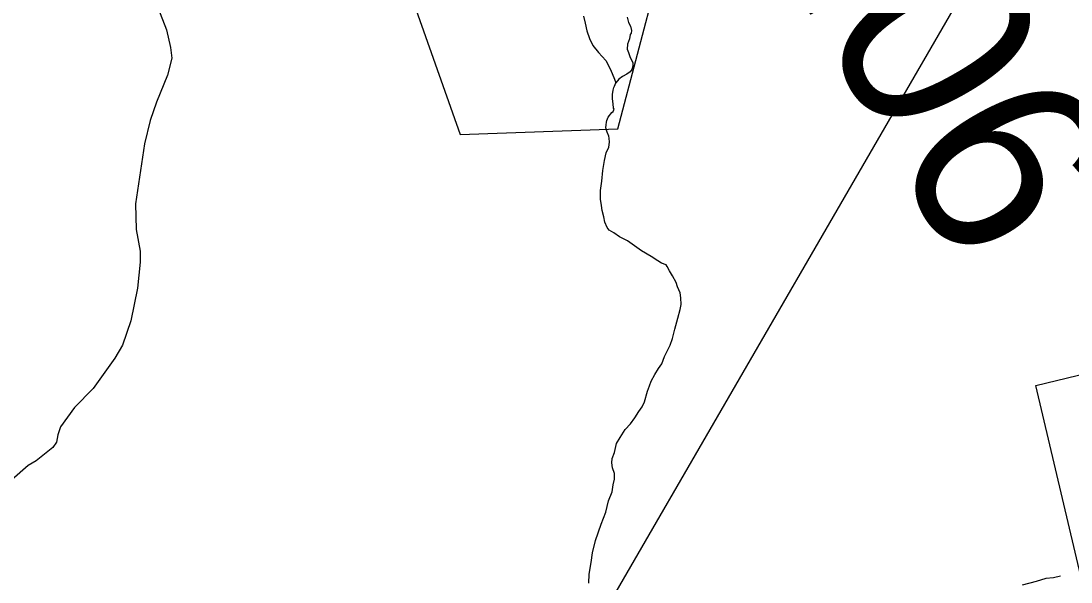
# Model space of a CAD drawing. Extents: x 2056842 to 2160602, y 826753 to 1016856.
# Drawn here: x 2072432 to 2079148, y 877260 to 880850 of the extents above; entities that cross this region are included whole.
import ezdxf

# ---------------------------------------------------------------- set-up
doc = ezdxf.new("R2010")
doc.units = 0
for name, color, linetype in [('Exist Boundary Land Use Reservation Military US Department of Defense', 7, 'Continuous'), ('Exist Boundary Political City Limit New', 7, 'Continuous'), ('Exist Hydrographic Creek Single Shore', 7, 'Continuous'), ('Exist Hydrographic Misc Water Feature', 7, 'Continuous'), ('Exist Road Secondary Structure Pipe Number Label', 7, 'Continuous'), ('Exist Utilities Electrical Transmission Line', 7, 'Continuous'), ('Map Preparation Boundary City Limit Buffer Line', 7, 'Continuous')]:
    doc.layers.add(name, color=color, linetype=linetype)

msp = doc.modelspace()

# ---------------------------------------------------------------- linework, layer by layer
at = {"layer": 'Exist Boundary Land Use Reservation Military US Department of Defense'}
msp.add_lwpolyline([(2074366.8, 882597), (2075240.6, 880122.7), (2076249, 880160.4), (2076501, 881117.4)], dxfattribs=at)
at = {"layer": 'Exist Boundary Political City Limit New'}
msp.add_lwpolyline([(2079219, 877260.4), (2078922.6, 878517.8), (2079919.6, 878758.4)], dxfattribs=at)
at = {"layer": 'Exist Hydrographic Creek Single Shore'}
for points in [[(2073247.2, 881091.9), (2073363.8, 880792.2), (2073388.2, 880680.1), (2073396.4, 880612), (2073368.4, 880502.2), (2073298.8, 880330.1), (2073258.9, 880212), (2073221.3, 880064), (2073163.7, 879679.9), (2073168.2, 879515.6), (2073194.7, 879377.8), (2073194.5, 879305.9), (2073176.6, 879139.8), (2073133.6, 878931.8), (2073081.5, 878775.6), (2073031.9, 878691.4), (2072894.1, 878499.3), (2072774.3, 878377.1), (2072684.7, 878253.1), (2072666.7, 878201.1), (2072659.1, 878154.8), (2072634.7, 878120.8), (2072528.9, 878034.6), (2072477.2, 878004.6), (2072373.4, 877914.5)], [(2076029.1, 880881.1), (2076041.4, 880835), (2076051.7, 880787.1), (2076067.7, 880737.2), (2076090, 880693.3), (2076126.1, 880647.2), (2076173.9, 880597.3), (2076202, 880539.5), (2076228.4, 880477.9), (2076236.2, 880454)], [(2076309.2, 880873.9), (2076317, 880839.8), (2076331.4, 880816.1), (2076337.3, 880788), (2076335.5, 880772.1), (2076327.5, 880764), (2076323.6, 880736.1), (2076311.5, 880701.9), (2076309.6, 880670.1), (2076317.8, 880647.7), (2076328.3, 880616.2), (2076346.3, 880584.2), (2076346.1, 880580.2), (2076346.1, 880560.3), (2076338.1, 880540), (2076328.3, 880524), (2076306.3, 880509.9), (2076280.3, 880494), (2076256.3, 880477.8), (2076236.2, 880454)], [(2076218.8, 880271.5), (2076227, 880285.4), (2076222.8, 880291.4), (2076220.8, 880319.7), (2076216.5, 880351.6), (2076216.4, 880379.5), (2076220.6, 880407.6), (2076224.6, 880423.6), (2076228.4, 880433.7), (2076236.3, 880453.6)], [(2076064.6, 877253.3), (2076066.4, 877309.4), (2076078.1, 877385.3), (2076087.9, 877447.4), (2076107.6, 877525.4), (2076143.2, 877629.7), (2076173, 877707.5), (2076190.6, 877779.6), (2076212.5, 877837.6), (2076220.3, 877881.7), (2076228.2, 877917.7), (2076228.3, 877953.8), (2076215.9, 877989.8), (2076212, 878021.7), (2076213.9, 878049.9), (2076227.8, 878089.6), (2076241.5, 878145.8), (2076265.6, 878184), (2076297.1, 878235.8), (2076331, 878272.2), (2076359.1, 878310), (2076382.9, 878352.2), (2076404.8, 878380.3), (2076420.9, 878412.4), (2076438.4, 878482.3), (2076452.5, 878514.5), (2076462.3, 878544.5), (2076486.2, 878588.6), (2076510, 878626.5), (2076531.9, 878656.6), (2076548, 878702.8), (2076583.6, 878774.9), (2076599.6, 878818.9), (2076613.2, 878877), (2076633.1, 878948.8), (2076649, 879002.9), (2076654.9, 879035), (2076652.5, 879079), (2076648.6, 879110.9), (2076632.3, 879149), (2076622.4, 879177.1), (2076600.3, 879218.9), (2076580, 879250.8), (2076566.1, 879278.6), (2076557.8, 879290.6), (2076529.8, 879300.7), (2076505.8, 879314.7), (2076461.8, 879342.5), (2076401.8, 879380.1), (2076311.6, 879444), (2076261.3, 879469.7), (2076223.4, 879493.7), (2076195.2, 879511.4), (2076181.2, 879529.4), (2076167, 879561.5), (2076160.9, 879597.4), (2076148.9, 879637.4), (2076144.7, 879669.3), (2076138.6, 879709.4), (2076138.4, 879765.2), (2076146.3, 879825.4), (2076154.2, 879893.5), (2076164.1, 879957.3), (2076175.9, 880005.3), (2076191.7, 880041.4), (2076195.4, 880075.4), (2076193.6, 880099.4), (2076191.6, 880113.6), (2076181.2, 880137.4), (2076173.3, 880165.5), (2076175.4, 880185.4), (2076177, 880201.5), (2076179.2, 880213.6), (2076187.2, 880233.4), (2076211.1, 880263.4), (2076218.8, 880271.5)]]:
    msp.add_lwpolyline(points, dxfattribs=at)
at = {"layer": 'Exist Hydrographic Misc Water Feature'}
msp.add_lwpolyline([(2079080.3, 877297.1), (2079036, 877286.7), (2078988.2, 877282.6), (2078924.4, 877264.4), (2078836.3, 877240.4)], dxfattribs=at)
at = {"layer": 'Exist Utilities Electrical Transmission Line'}
msp.add_lwpolyline([(2079289.6, 845905.8), (2079948.4, 849305.4), (2079483.2, 855866.2), (2080101, 858353.8), (2081583.8, 864201.8), (2082616, 868304.1), (2080660.7, 871519), (2079505, 873046.5), (2077150, 875999.6), (2076168.7, 877076.1), (2079417.8, 882691.3), (2077477.1, 888146.6), (2075950.7, 892161.6), (2073748.3, 895216.6), (2070106.7, 900031.7)], dxfattribs=at)
at = {"layer": 'Map Preparation Boundary City Limit Buffer Line'}
msp.add_lwpolyline([(2079219, 877260.4), (2078922.6, 878517.8), (2079919.6, 878758.4)], dxfattribs=at)

# ---------------------------------------------------------------- texts
at = {"layer": 'Exist Road Secondary Structure Pipe Number Label'}
msp.add_text('P206', height=1230.31, rotation=300, dxfattribs=at).set_placement((2076516.5, 882559.8))

doc.saveas('drawing.dxf')
